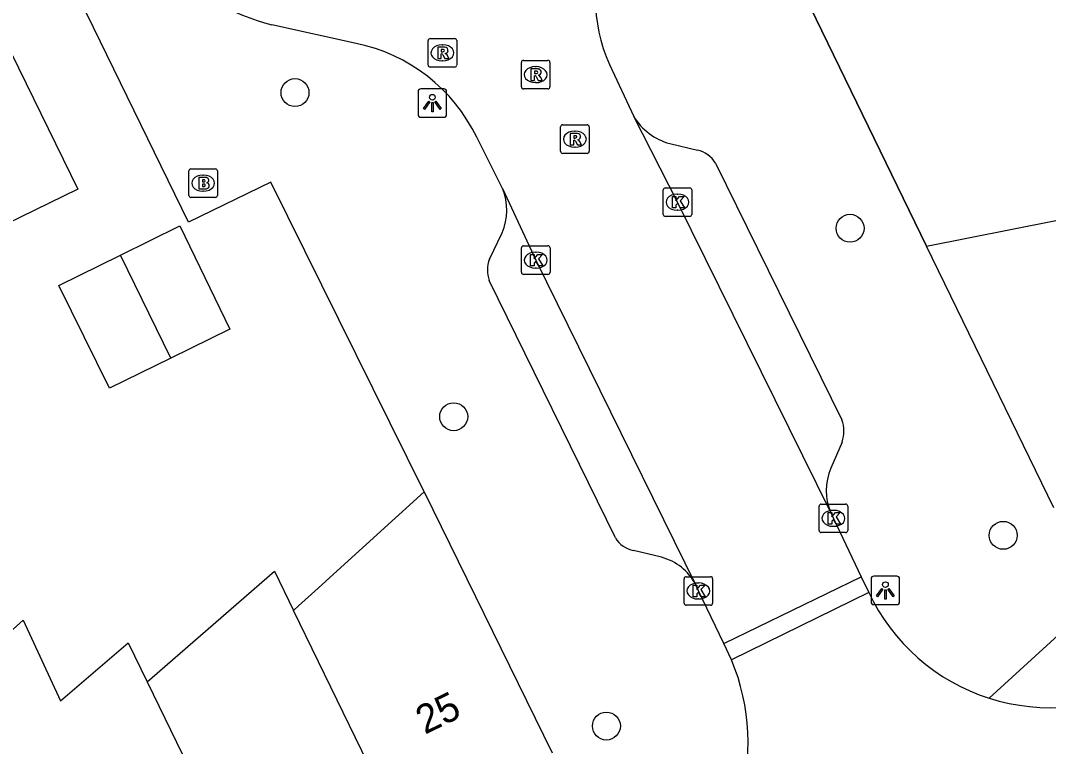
# Model space of a CAD drawing. Extents: x 160457 to 162082, y 388340 to 389736.
# Drawn here: x 160836.83 to 160872.78, y 388756.19 to 388781.58 of the extents above; entities that cross this region are included whole.
import ezdxf

# ---------------------------------------------------------------- set-up
doc = ezdxf.new("R2010")
doc.units = 0
for name, color, linetype in [('IMGEO_Boom', 7, 'Continuous'), ('IMGEO_Brandkraan', 7, 'Continuous'), ('IMGEO_Kolk', 7, 'Continuous'), ('IMGEO_Lichtpunt', 7, 'Continuous'), ('IMGEO_Muur', 7, 'Continuous'), ('IMGEO_Pand', 7, 'Continuous'), ('IMGEO_Pand_nummerreeks', 7, 'Continuous'), ('IMGEO_Rijbaan_lokaal_open', 7, 'Continuous'), ('IMGEO_Rioolput', 7, 'Continuous'), ('IMGEO_Voetpad_open', 7, 'Continuous')]:
    doc.layers.add(name, color=color, linetype=linetype)

msp = doc.modelspace()

# ---------------------------------------------------------------- linework, layer by layer
at = {"layer": 'IMGEO_Boom'}
for centre in [(160846.432, 388779.06), (160865.845, 388774.315), (160851.983, 388767.722), (160871.202, 388763.572), (160857.324, 388756.9)]:
    msp.add_circle(centre, 0.489, dxfattribs=at)
at = {"layer": 'IMGEO_Brandkraan'}
for p, q in [((160842.719, 388775.467), (160842.719, 388776.319)), ((160842.794, 388776.393), (160843.646, 388776.393)), ((160843.207, 388776.173), (160843.232, 388776.173)), ((160843.72, 388776.319), (160843.72, 388775.467)), ((160843.23, 388775.613), (160843.205, 388775.613)), ((160843.646, 388775.393), (160842.794, 388775.393))]:
    msp.add_line(p, q, dxfattribs=at)
for points in [[(160842.719, 388775.467), (160842.719, 388776.319)], [(160842.794, 388776.393), (160843.646, 388776.393)], [(160843.72, 388776.319), (160843.72, 388775.467)], [(160843.067, 388776.093), (160843.067, 388775.693), (160843.28, 388775.693)], [(160843.298, 388776.093), (160843.067, 388776.093)], [(160843.246, 388776.012), (160843.192, 388776.012), (160843.192, 388775.936)], [(160843.192, 388775.936), (160843.245, 388775.936)], [(160843.254, 388775.86), (160843.192, 388775.86), (160843.192, 388775.779)], [(160843.192, 388775.779), (160843.254, 388775.779)], [(160843.646, 388775.393), (160842.794, 388775.393)]]:
    msp.add_lwpolyline(points, dxfattribs=at)
for centre, radius, start, end in [((160842.796, 388776.317), 0.0765, 91.552, 178.448), ((160842.796, 388776.317), 0.0765, 91.552, 178.448), ((160843.644, 388776.317), 0.0765, 1.552, 88.448), ((160843.644, 388776.317), 0.0765, 1.552, 88.448), ((160843.247, 388775.974), 0.0379, 267.8285, 90.9355), ((160843.255, 388775.819), 0.0404, 269.8759, 90.5077), ((160843.302, 388775.948), 0.145, 59.4692, 91.5367), ((160843.327, 388775.995), 0.0922, 285.5137, 58.1501), ((160843.332, 388775.803), 0.105, 301.3115, 78.989), ((160842.796, 388775.469), 0.0765, 181.552, 268.448), ((160842.796, 388775.469), 0.0765, 181.552, 268.448), ((160843.286, 388775.944), 0.251, 268.6676, 293.5347), ((160843.644, 388775.469), 0.0765, 271.552, 358.448), ((160843.644, 388775.469), 0.0765, 271.552, 358.448)]:
    msp.add_arc(centre, radius, start, end, dxfattribs=at)
for centre, major_axis, ratio, start_param, end_param in [((160843.206, 388775.893), (-0.387, 0.002), 0.722429, 4.712389, 7.853982), ((160843.231, 388775.893), (-0.39, 0.002), 0.717154, 1.570796, 4.712389)]:
    msp.add_ellipse(centre, major_axis=major_axis, ratio=ratio, start_param=start_param, end_param=end_param, dxfattribs=at)
at = {"layer": 'IMGEO_Kolk'}
for p, q in [((160859.309, 388774.802), (160859.309, 388775.654)), ((160859.384, 388775.728), (160860.236, 388775.728)), ((160859.797, 388775.508), (160859.822, 388775.508)), ((160860.31, 388775.654), (160860.31, 388774.802)), ((160860.236, 388774.728), (160859.384, 388774.728)), ((160859.82, 388774.948), (160859.795, 388774.948)), ((160854.352, 388772.776), (160854.352, 388773.628)), ((160854.427, 388773.702), (160855.279, 388773.702)), ((160855.353, 388773.628), (160855.353, 388772.776)), ((160854.84, 388773.482), (160854.865, 388773.482)), ((160854.863, 388772.922), (160854.838, 388772.922)), ((160855.279, 388772.702), (160854.427, 388772.702)), ((160864.838, 388764.667), (160865.69, 388764.667)), ((160864.763, 388763.741), (160864.763, 388764.593)), ((160865.251, 388764.447), (160865.276, 388764.447)), ((160865.764, 388764.593), (160865.764, 388763.741)), ((160865.69, 388763.667), (160864.838, 388763.667)), ((160865.274, 388763.887), (160865.249, 388763.887)), ((160860.114, 388762.125), (160860.966, 388762.125)), ((160860.039, 388761.199), (160860.039, 388762.051)), ((160860.527, 388761.905), (160860.552, 388761.905)), ((160861.04, 388762.051), (160861.04, 388761.199)), ((160860.966, 388761.125), (160860.114, 388761.125)), ((160860.55, 388761.345), (160860.525, 388761.345))]:
    msp.add_line(p, q, dxfattribs=at)
for points in [[(160859.309, 388774.802), (160859.309, 388775.654)], [(160859.384, 388775.728), (160860.236, 388775.728)], [(160859.63, 388775.428), (160859.753, 388775.428), (160859.753, 388775.277), (160859.883, 388775.428), (160860.047, 388775.428), (160859.901, 388775.277), (160860.054, 388775.028), (160859.902, 388775.028), (160859.817, 388775.192), (160859.753, 388775.125), (160859.753, 388775.028), (160859.63, 388775.028), (160859.63, 388775.428)], [(160860.31, 388775.654), (160860.31, 388774.802)], [(160860.236, 388774.728), (160859.384, 388774.728)], [(160854.352, 388772.776), (160854.352, 388773.628)], [(160854.427, 388773.702), (160855.279, 388773.702)], [(160855.353, 388773.628), (160855.353, 388772.776)], [(160854.673, 388773.402), (160854.796, 388773.402), (160854.796, 388773.251), (160854.926, 388773.402), (160855.09, 388773.402), (160854.944, 388773.251), (160855.097, 388773.002), (160854.945, 388773.002), (160854.86, 388773.166), (160854.796, 388773.099), (160854.796, 388773.002), (160854.673, 388773.002), (160854.673, 388773.402)], [(160855.279, 388772.702), (160854.427, 388772.702)], [(160864.838, 388764.667), (160865.69, 388764.667)], [(160864.763, 388763.741), (160864.763, 388764.593)], [(160865.084, 388764.367), (160865.207, 388764.367), (160865.207, 388764.216), (160865.337, 388764.367), (160865.501, 388764.367), (160865.355, 388764.216), (160865.508, 388763.967), (160865.356, 388763.967), (160865.271, 388764.131), (160865.207, 388764.064), (160865.207, 388763.967), (160865.084, 388763.967), (160865.084, 388764.367)], [(160865.764, 388764.593), (160865.764, 388763.741)], [(160865.69, 388763.667), (160864.838, 388763.667)], [(160860.114, 388762.125), (160860.966, 388762.125)], [(160860.039, 388761.199), (160860.039, 388762.051)], [(160860.36, 388761.825), (160860.483, 388761.825), (160860.483, 388761.674), (160860.613, 388761.825), (160860.777, 388761.825), (160860.631, 388761.674), (160860.784, 388761.425), (160860.632, 388761.425), (160860.547, 388761.589), (160860.483, 388761.522), (160860.483, 388761.425), (160860.36, 388761.425), (160860.36, 388761.825)], [(160861.04, 388762.051), (160861.04, 388761.199)], [(160860.966, 388761.125), (160860.114, 388761.125)]]:
    msp.add_lwpolyline(points, dxfattribs=at)
for centre, start, end in [((160859.386, 388775.652), 91.552, 178.448), ((160859.386, 388775.652), 91.552, 178.448), ((160860.234, 388775.652), 1.552, 88.448), ((160860.234, 388775.652), 1.552, 88.448), ((160859.386, 388774.804), 181.552, 268.448), ((160859.386, 388774.804), 181.552, 268.448), ((160860.234, 388774.804), 271.552, 358.448), ((160860.234, 388774.804), 271.552, 358.448), ((160854.429, 388773.626), 91.552, 178.448), ((160854.429, 388773.626), 91.552, 178.448), ((160855.277, 388773.626), 1.552, 88.448), ((160855.277, 388773.626), 1.552, 88.448), ((160854.429, 388772.778), 181.552, 268.448), ((160854.429, 388772.778), 181.552, 268.448), ((160855.277, 388772.778), 271.552, 358.448), ((160855.277, 388772.778), 271.552, 358.448), ((160864.84, 388764.591), 91.552, 178.448), ((160864.84, 388764.591), 91.552, 178.448), ((160865.688, 388764.591), 1.552, 88.448), ((160865.688, 388764.591), 1.552, 88.448), ((160864.84, 388763.743), 181.552, 268.448), ((160864.84, 388763.743), 181.552, 268.448), ((160865.688, 388763.743), 271.552, 358.448), ((160865.688, 388763.743), 271.552, 358.448), ((160860.116, 388762.049), 91.552, 178.448), ((160860.116, 388762.049), 91.552, 178.448), ((160860.964, 388762.049), 1.552, 88.448), ((160860.964, 388762.049), 1.552, 88.448), ((160860.116, 388761.201), 181.552, 268.448), ((160860.116, 388761.201), 181.552, 268.448), ((160860.964, 388761.201), 271.552, 358.448), ((160860.964, 388761.201), 271.552, 358.448)]:
    msp.add_arc(centre, 0.0765, start, end, dxfattribs=at)
for centre, major_axis, ratio, start_param, end_param in [((160859.796, 388775.228), (-0.387, 0.002), 0.722429, 4.712389, 7.853982), ((160859.821, 388775.228), (-0.39, 0.002), 0.717154, 1.570796, 4.712389), ((160854.839, 388773.202), (-0.387, 0.002), 0.722429, 4.712389, 7.853982), ((160854.864, 388773.202), (-0.39, 0.002), 0.717154, 1.570796, 4.712389), ((160865.25, 388764.167), (-0.387, 0.002), 0.722429, 4.712389, 7.853982), ((160865.275, 388764.167), (-0.39, 0.002), 0.717154, 1.570796, 4.712389), ((160860.526, 388761.625), (-0.387, 0.002), 0.722429, 4.712389, 7.853982), ((160860.551, 388761.625), (-0.39, 0.002), 0.717154, 1.570796, 4.712389)]:
    msp.add_ellipse(centre, major_axis=major_axis, ratio=ratio, start_param=start_param, end_param=end_param, dxfattribs=at)
at = {"layer": 'IMGEO_Lichtpunt'}
for p, q in [((160850.738, 388779.1), (160850.738, 388778.293)), ((160850.738, 388779.1), (160850.738, 388778.293)), ((160851.64, 388779.195), (160850.832, 388779.195)), ((160851.64, 388779.195), (160850.832, 388779.195)), ((160851.734, 388778.293), (160851.734, 388779.1)), ((160851.734, 388778.293), (160851.734, 388779.1)), ((160850.832, 388778.199), (160851.64, 388778.199)), ((160850.832, 388778.199), (160851.64, 388778.199)), ((160867.485, 388762.144), (160866.677, 388762.144)), ((160867.485, 388762.144), (160866.677, 388762.144)), ((160866.583, 388762.049), (160866.583, 388761.242)), ((160866.583, 388762.049), (160866.583, 388761.242)), ((160867.579, 388761.242), (160867.579, 388762.049)), ((160867.579, 388761.242), (160867.579, 388762.049)), ((160866.677, 388761.148), (160867.485, 388761.148)), ((160866.677, 388761.148), (160867.485, 388761.148))]:
    msp.add_line(p, q, dxfattribs=at)
for points in [[(160851.112, 388778.764), (160851.151, 388778.736), (160850.963, 388778.474), (160850.925, 388778.501), (160851.112, 388778.764)], [(160851.214, 388778.716), (160851.261, 388778.716), (160851.261, 388778.394), (160851.214, 388778.394), (160851.214, 388778.716)], [(160851.324, 388778.736), (160851.362, 388778.763), (160851.549, 388778.501), (160851.51, 388778.473), (160851.324, 388778.736)], [(160866.957, 388761.713), (160866.996, 388761.685), (160866.808, 388761.423), (160866.77, 388761.45), (160866.957, 388761.713)], [(160867.059, 388761.665), (160867.106, 388761.665), (160867.106, 388761.343), (160867.059, 388761.343), (160867.059, 388761.665)], [(160867.169, 388761.685), (160867.207, 388761.712), (160867.394, 388761.45), (160867.355, 388761.422), (160867.169, 388761.685)]]:
    msp.add_lwpolyline(points, dxfattribs=at)
for centre in [(160851.237, 388778.898), (160867.082, 388761.847)]:
    msp.add_circle(centre, 0.0994, dxfattribs=at)
for centre, start, end in [((160850.832, 388779.1), 90, 180), ((160850.832, 388779.1), 90, 180), ((160851.64, 388779.1), 0, 90), ((160851.64, 388779.1), 0, 90), ((160850.832, 388778.293), 180, 270), ((160850.832, 388778.293), 180, 270), ((160851.64, 388778.293), 270, 0), ((160851.64, 388778.293), 270, 360), ((160866.677, 388762.049), 90, 180), ((160866.677, 388762.049), 90, 180), ((160867.485, 388762.049), 0, 90), ((160867.485, 388762.049), 0, 90), ((160866.677, 388761.242), 180, 270), ((160866.677, 388761.242), 180, 270), ((160867.485, 388761.242), 270, 0), ((160867.485, 388761.242), 270, 360)]:
    msp.add_arc(centre, 0.0946, start, end, dxfattribs=at)
at = {"layer": 'IMGEO_Muur'}
for points in [[(160868.516, 388773.685), (160863.24, 388784.572), (160866.085, 388785.973)], [(160850.954, 388765.091), (160845.592, 388775.926), (160842.711, 388774.525)]]:
    msp.add_lwpolyline(points, dxfattribs=at)
at = {"layer": 'IMGEO_Pand'}
for points in [[(160836.254, 388780.978), (160838.836, 388775.684), (160834.342, 388773.493), (160831.187, 388771.955), (160827.255, 388776.632), (160828.638, 388777.3)], [(160868.516, 388773.685), (160872.989, 388774.58), (160873.419, 388774.666), (160874.321, 388774.847), (160874.546, 388774.892)], [(160840.335, 388773.378), (160842.405, 388774.397), (160844.154, 388770.786), (160842.087, 388769.772)], [(160872.977, 388764.531), (160868.516, 388773.685)], [(160842.087, 388769.772), (160839.94, 388768.719), (160838.176, 388772.315), (160840.335, 388773.378)], [(160842.087, 388769.772), (160840.335, 388773.378)], [(160846.377, 388760.947), (160846.552, 388761.105), (160847.24, 388761.727), (160847.781, 388762.217), (160850.954, 388765.091)], [(160850.954, 388765.091), (160855.423, 388755.962)], [(160841.258, 388758.447), (160841.435, 388758.601), (160843.124, 388760.07), (160845.71, 388762.319), (160846.377, 388760.947)], [(160850.072, 388753.345), (160846.377, 388760.947)], [(160835.476, 388757.311), (160835.65, 388757.462), (160834.969, 388758.854), (160836.927, 388760.605), (160838.235, 388757.784), (160840.593, 388759.815), (160841.258, 388758.447)], [(160841.258, 388758.447), (160844.955, 388750.843)]]:
    msp.add_lwpolyline(points, dxfattribs=at)
at = {"layer": 'IMGEO_Rijbaan_lokaal_open'}
for points in [[(160848.572, 388780.779), (160845.627, 388781.431)], [(160857.428, 388780.044), (160858.279, 388778.23)], [(160865.172, 388764.369), (160859.809, 388775.228), (160858.279, 388778.23)], [(160853.685, 388775.707), (160852.788, 388777.499)], [(160853.685, 388775.707), (160854.854, 388773.203), (160860.44, 388761.853)], [(160865.172, 388764.369), (160865.263, 388764.166), (160866.236, 388762.117)], [(160861.436, 388759.788), (160860.541, 388761.626), (160860.44, 388761.853)], [(160861.436, 388759.788), (160866.236, 388762.117)], [(160866.236, 388762.117), (160866.501, 388761.575)], [(160866.501, 388761.575), (160861.7, 388759.214)], [(160861.7, 388759.214), (160861.436, 388759.788)]]:
    msp.add_lwpolyline(points, dxfattribs=at)
for centre, radius, start, end in [((160848.542, 388791.971), 10.935, 209.6188, 254.5374), ((160862.747, 388782.389), 5.813, 156.8992, 203.7944), ((160847.372, 388774.887), 6.013, 25.7476, 78.4873), ((160872.835, 388764.535), 6.992, 205.0489, 252.3138), ((160854.771, 388756.32), 7.509, 342.6866, 22.6715), ((160872.838, 388764.541), 6.998, 252.3018, 299.5161)]:
    msp.add_arc(centre, radius, start, end, dxfattribs=at)
at = {"layer": 'IMGEO_Rioolput'}
for p, q in [((160851.088, 388780.027), (160851.088, 388780.879)), ((160851.163, 388780.953), (160852.015, 388780.953)), ((160852.089, 388780.879), (160852.089, 388780.027)), ((160851.576, 388780.733), (160851.601, 388780.733)), ((160851.599, 388780.173), (160851.574, 388780.173)), ((160854.349, 388779.264), (160854.349, 388780.116)), ((160854.424, 388780.19), (160855.276, 388780.19)), ((160855.35, 388780.116), (160855.35, 388779.264)), ((160852.015, 388779.953), (160851.163, 388779.953)), ((160854.837, 388779.97), (160854.862, 388779.97)), ((160854.86, 388779.41), (160854.835, 388779.41)), ((160855.276, 388779.19), (160854.424, 388779.19)), ((160855.721, 388777.009), (160855.721, 388777.861)), ((160855.796, 388777.935), (160856.648, 388777.935)), ((160856.209, 388777.715), (160856.234, 388777.715)), ((160856.722, 388777.861), (160856.722, 388777.009)), ((160856.648, 388776.935), (160855.796, 388776.935)), ((160856.232, 388777.155), (160856.207, 388777.155))]:
    msp.add_line(p, q, dxfattribs=at)
for points in [[(160851.088, 388780.027), (160851.088, 388780.879)], [(160851.163, 388780.953), (160852.015, 388780.953)], [(160852.089, 388780.879), (160852.089, 388780.027)], [(160851.677, 388780.651), (160851.425, 388780.653), (160851.425, 388780.253)], [(160851.603, 388780.572), (160851.549, 388780.572), (160851.549, 388780.491)], [(160851.549, 388780.491), (160851.601, 388780.491)], [(160851.425, 388780.253), (160851.549, 388780.253), (160851.549, 388780.415), (160851.56, 388780.415)], [(160851.607, 388780.386), (160851.678, 388780.253), (160851.818, 388780.253), (160851.753, 388780.379)], [(160854.349, 388779.264), (160854.349, 388780.116)], [(160854.424, 388780.19), (160855.276, 388780.19)], [(160855.35, 388780.116), (160855.35, 388779.264)], [(160852.015, 388779.953), (160851.163, 388779.953)], [(160854.938, 388779.888), (160854.686, 388779.89), (160854.686, 388779.49)], [(160854.864, 388779.809), (160854.81, 388779.809), (160854.81, 388779.728)], [(160854.686, 388779.49), (160854.81, 388779.49), (160854.81, 388779.652), (160854.821, 388779.652)], [(160854.81, 388779.728), (160854.862, 388779.728)], [(160854.868, 388779.623), (160854.939, 388779.49), (160855.079, 388779.49), (160855.014, 388779.616)], [(160855.276, 388779.19), (160854.424, 388779.19)], [(160855.721, 388777.009), (160855.721, 388777.861)], [(160855.796, 388777.935), (160856.648, 388777.935)], [(160856.31, 388777.633), (160856.058, 388777.635), (160856.058, 388777.235)], [(160856.722, 388777.861), (160856.722, 388777.009)], [(160856.058, 388777.235), (160856.182, 388777.235), (160856.182, 388777.397), (160856.193, 388777.397)], [(160856.236, 388777.554), (160856.182, 388777.554), (160856.182, 388777.473)], [(160856.182, 388777.473), (160856.234, 388777.473)], [(160856.24, 388777.368), (160856.311, 388777.235), (160856.451, 388777.235), (160856.386, 388777.361)], [(160856.648, 388776.935), (160855.796, 388776.935)]]:
    msp.add_lwpolyline(points, dxfattribs=at)
for centre, radius, start, end in [((160851.165, 388780.877), 0.0765, 91.552, 178.448), ((160851.165, 388780.877), 0.0765, 91.552, 178.448), ((160852.013, 388780.877), 0.0765, 1.552, 88.448), ((160852.013, 388780.877), 0.0765, 1.552, 88.448), ((160851.585, 388780.68), 0.19, 274.7715, 282.9687), ((160851.609, 388780.476), 0.0964, 77.0061, 93.1865), ((160851.623, 388780.533), 0.0378, 276.6634, 79.6772), ((160851.676, 388780.541), 0.109, 350.3612, 89.416), ((160851.674, 388780.541), 0.112, 277.5842, 350.9817), ((160851.559, 388780.362), 0.0533, 26.0293, 88.6989), ((160851.658, 388780.326), 0.108, 29.5134, 73.7905), ((160854.426, 388780.114), 0.0765, 91.552, 178.448), ((160854.426, 388780.114), 0.0765, 91.552, 178.448), ((160855.274, 388780.114), 0.0765, 1.552, 88.448), ((160855.274, 388780.114), 0.0765, 1.552, 88.448), ((160851.165, 388780.029), 0.0765, 181.552, 268.448), ((160851.165, 388780.029), 0.0765, 181.552, 268.448), ((160852.013, 388780.029), 0.0765, 271.552, 358.448), ((160852.013, 388780.029), 0.0765, 271.552, 358.448), ((160854.87, 388779.713), 0.0964, 77.0061, 93.1865), ((160854.884, 388779.77), 0.0378, 276.6634, 79.6772), ((160854.937, 388779.778), 0.109, 350.3612, 89.416), ((160854.935, 388779.778), 0.112, 277.5842, 350.9817), ((160854.82, 388779.599), 0.0533, 26.0293, 88.6989), ((160854.846, 388779.917), 0.19, 274.7715, 282.9687), ((160854.919, 388779.563), 0.108, 29.5134, 73.7905), ((160854.426, 388779.266), 0.0765, 181.552, 268.448), ((160854.426, 388779.266), 0.0765, 181.552, 268.448), ((160855.274, 388779.266), 0.0765, 271.552, 358.448), ((160855.274, 388779.266), 0.0765, 271.552, 358.448), ((160855.798, 388777.859), 0.0765, 91.552, 178.448), ((160855.798, 388777.859), 0.0765, 91.552, 178.448), ((160856.309, 388777.523), 0.109, 350.3612, 89.416), ((160856.646, 388777.859), 0.0765, 1.552, 88.448), ((160856.646, 388777.859), 0.0765, 1.552, 88.448), ((160856.192, 388777.344), 0.0533, 26.0293, 88.6989), ((160856.218, 388777.662), 0.19, 274.7715, 282.9687), ((160856.242, 388777.458), 0.0964, 77.0061, 93.1865), ((160856.256, 388777.515), 0.0378, 276.6634, 79.6772), ((160856.307, 388777.523), 0.112, 277.5842, 350.9817), ((160856.291, 388777.308), 0.108, 29.5134, 73.7905), ((160855.798, 388777.011), 0.0765, 181.552, 268.448), ((160855.798, 388777.011), 0.0765, 181.552, 268.448), ((160856.646, 388777.011), 0.0765, 271.552, 358.448), ((160856.646, 388777.011), 0.0765, 271.552, 358.448)]:
    msp.add_arc(centre, radius, start, end, dxfattribs=at)
for centre, major_axis, ratio, start_param, end_param in [((160851.575, 388780.453), (-0.387, 0.002), 0.722429, 4.712389, 7.853982), ((160851.6, 388780.453), (-0.39, 0.002), 0.717154, 1.570796, 4.712389), ((160854.836, 388779.69), (-0.387, 0.002), 0.722429, 4.712389, 7.853982), ((160854.861, 388779.69), (-0.39, 0.002), 0.717154, 1.570796, 4.712389), ((160856.208, 388777.435), (-0.387, 0.002), 0.722429, 4.712389, 7.853982), ((160856.233, 388777.435), (-0.39, 0.002), 0.717154, 1.570796, 4.712389)]:
    msp.add_ellipse(centre, major_axis=major_axis, ratio=ratio, start_param=start_param, end_param=end_param, dxfattribs=at)
at = {"layer": 'IMGEO_Voetpad_open'}
for points in [[(160837.199, 388829.157), (160843.446, 388832.228), (160866.085, 388785.973), (160863.24, 388784.572), (160868.516, 388773.685)], [(160850.954, 388765.091), (160845.592, 388775.926), (160842.711, 388774.525), (160820.108, 388820.831)], [(160859.54, 388777.281), (160860.505, 388777.052)], [(160861.145, 388776.593), (160865.555, 388767.615)], [(160853.235, 388773.239), (160853.674, 388774.154)], [(160857.639, 388763.486), (160853.229, 388772.485)], [(160865.567, 388766.837), (160865.174, 388765.921)], [(160859.255, 388762.803), (160858.275, 388763.043)], [(160875.947, 388762.656), (160870.711, 388757.874)]]:
    msp.add_lwpolyline(points, dxfattribs=at)
for centre, radius, start, end in [((160860.088, 388779.321), 2.113, 211.1038, 254.9676), ((160860.231, 388775.994), 1.093, 33.2324, 75.4723), ((160851.929, 388774.943), 1.915, 335.6715, 23.5168), ((160854.197, 388772.854), 1.036, 158.212, 200.8762), ((160864.531, 388767.21), 1.101, 340.1966, 21.5707), ((160866.939, 388765.143), 1.929, 156.201, 203.6513), ((160858.446, 388763.967), 0.94, 210.7823, 259.5001), ((160858.783, 388761.001), 1.863, 27.2261, 75.3364)]:
    msp.add_arc(centre, radius, start, end, dxfattribs=at)

# ---------------------------------------------------------------- texts
at = {"layer": 'IMGEO_Pand_nummerreeks'}
msp.add_text('25', height=1, rotation=26.0581, dxfattribs=at).set_placement((160850.976, 388756.593))

doc.saveas('drawing.dxf')
